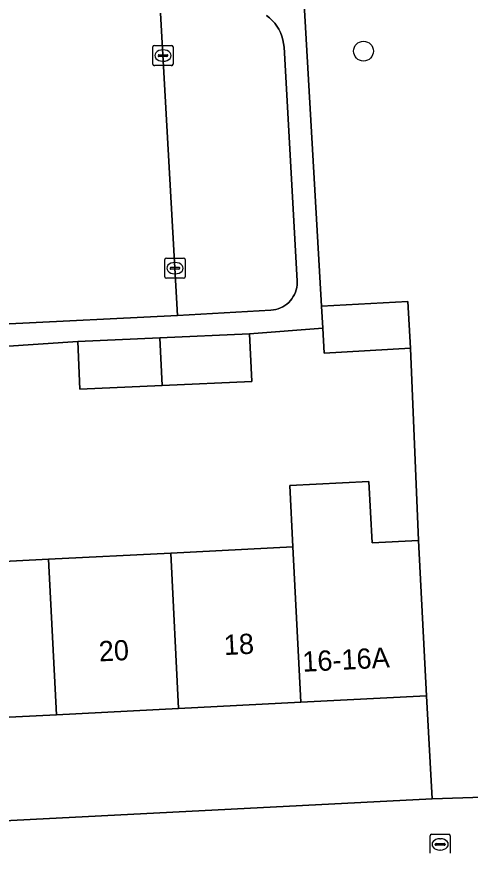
# Model space of a CAD drawing. Extents: x 161084 to 161928, y 385354 to 386522.
# Drawn here: x 161465.68 to 161488.06, y 385615.86 to 385657.14 of the extents above; entities that cross this region are included whole.
import ezdxf

# ---------------------------------------------------------------- set-up
doc = ezdxf.new("R2010")
doc.units = 0
for name, color, linetype in [('IMGEO_Boom', 7, 'Continuous'), ('IMGEO_Erf', 7, 'Continuous'), ('IMGEO_Groenvoorziening', 7, 'Continuous'), ('IMGEO_Hek', 7, 'Continuous'), ('IMGEO_Kolk', 7, 'Continuous'), ('IMGEO_Pand', 7, 'Continuous'), ('IMGEO_Pand_nummerreeks', 7, 'Continuous'), ('IMGEO_Parkeervlak_open', 7, 'Continuous'), ('IMGEO_Rijbaan_lokaal_open', 7, 'Continuous'), ('IMGEO_Voetpad_open', 7, 'Continuous')]:
    doc.layers.add(name, color=color, linetype=linetype)

msp = doc.modelspace()

# ---------------------------------------------------------------- linework, layer by layer
at = {"layer": 'IMGEO_Boom'}
msp.add_circle((161482.793, 385655.442), 0.489, dxfattribs=at)
at = {"layer": 'IMGEO_Erf'}
msp.add_lwpolyline([(161461.218, 385630.027), (161467.248, 385630.335), (161473.279, 385630.642), (161479.309, 385630.949), (161479.155, 385633.975), (161483.062, 385634.174), (161483.216, 385631.148), (161485.513, 385631.265), (161485.107, 385640.764), (161480.858, 385640.519), (161480.787, 385641.748), (161477.17, 385641.475), (161477.275, 385639.125), (161472.857, 385638.927), (161468.792, 385638.745), (161468.687, 385641.095), (161465.018, 385640.855)], dxfattribs=at)
msp.add_lwpolyline([(161485.905, 385623.582), (161479.7, 385623.266), (161473.67, 385622.959), (161467.639, 385622.652), (161461.609, 385622.344), (161455.579, 385622.037), (161449.549, 385621.73), (161443.345, 385621.414), (161443.603, 385616.305), (161486.18, 385618.497)], close=True, dxfattribs=at)
at = {"layer": 'IMGEO_Groenvoorziening'}
msp.add_lwpolyline([(161489.969, 385658.259), (161479.871, 385657.755), (161480.725, 385642.832), (161484.974, 385643.076), (161485.107, 385640.764), (161485.513, 385631.265), (161485.905, 385623.582), (161486.18, 385618.497), (161491.219, 385618.667)], dxfattribs=at)
at = {"layer": 'IMGEO_Hek'}
for points in [[(161485.513, 385631.265), (161485.107, 385640.764)], [(161485.905, 385623.582), (161486.145, 385618.861)]]:
    msp.add_lwpolyline(points, dxfattribs=at)
at = {"layer": 'IMGEO_Kolk'}
for p, q in [((161472.395, 385654.798), (161472.395, 385655.65)), ((161472.47, 385655.724), (161473.322, 385655.724)), ((161472.883, 385655.504), (161472.908, 385655.504)), ((161473.396, 385655.65), (161473.396, 385654.798)), ((161472.654, 385655.218), (161472.654, 385655.23)), ((161473.092, 385655.181), (161472.694, 385655.181)), ((161472.697, 385655.267), (161473.095, 385655.267)), ((161473.138, 385655.23), (161473.138, 385655.218)), ((161473.322, 385654.724), (161472.47, 385654.724)), ((161472.906, 385654.944), (161472.881, 385654.944)), ((161473.063, 385645.217), (161473.915, 385645.217)), ((161472.988, 385644.291), (161472.988, 385645.143)), ((161473.476, 385644.997), (161473.501, 385644.997)), ((161473.989, 385645.143), (161473.989, 385644.291)), ((161473.247, 385644.711), (161473.247, 385644.723)), ((161473.685, 385644.674), (161473.287, 385644.674)), ((161473.29, 385644.76), (161473.688, 385644.76)), ((161473.499, 385644.437), (161473.474, 385644.437)), ((161473.731, 385644.723), (161473.731, 385644.711)), ((161473.915, 385644.217), (161473.063, 385644.217)), ((161486.152, 385616.745), (161487.004, 385616.745)), ((161486.077, 385615.819), (161486.077, 385616.671)), ((161486.379, 385616.288), (161486.777, 385616.288)), ((161486.565, 385616.525), (161486.59, 385616.525)), ((161487.078, 385616.671), (161487.078, 385615.819)), ((161486.336, 385616.239), (161486.336, 385616.251)), ((161486.774, 385616.202), (161486.376, 385616.202)), ((161486.588, 385615.965), (161486.563, 385615.965)), ((161486.82, 385616.251), (161486.82, 385616.239))]:
    msp.add_line(p, q, dxfattribs=at)
for points in [[(161472.395, 385654.798), (161472.395, 385655.65)], [(161472.47, 385655.724), (161473.322, 385655.724)], [(161473.396, 385655.65), (161473.396, 385654.798)], [(161473.322, 385654.724), (161472.47, 385654.724)], [(161473.063, 385645.217), (161473.915, 385645.217)], [(161472.988, 385644.291), (161472.988, 385645.143)], [(161473.989, 385645.143), (161473.989, 385644.291)], [(161473.915, 385644.217), (161473.063, 385644.217)], [(161486.152, 385616.745), (161487.004, 385616.745)], [(161486.077, 385615.819), (161486.077, 385616.671)], [(161487.078, 385616.671), (161487.078, 385615.819)]]:
    msp.add_lwpolyline(points, dxfattribs=at)
for centre, radius, start, end in [((161472.472, 385655.648), 0.0765, 91.552, 178.448), ((161472.472, 385655.648), 0.0765, 91.552, 178.448), ((161473.32, 385655.648), 0.0765, 1.552, 88.448), ((161473.32, 385655.648), 0.0765, 1.552, 88.448), ((161472.694, 385655.227), 0.0403, 85.8775, 175.7526), ((161472.691, 385655.217), 0.0366, 178.938, 274.7102), ((161473.095, 385655.224), 0.043, 264.8664, 352.4533), ((161473.099, 385655.229), 0.0386, 1.7309, 96.639), ((161472.472, 385654.8), 0.0765, 181.552, 268.448), ((161472.472, 385654.8), 0.0765, 181.552, 268.448), ((161473.32, 385654.8), 0.0765, 271.552, 358.448), ((161473.32, 385654.8), 0.0765, 271.552, 358.448), ((161473.065, 385645.141), 0.0765, 91.552, 178.448), ((161473.065, 385645.141), 0.0765, 91.552, 178.448), ((161473.913, 385645.141), 0.0765, 1.552, 88.448), ((161473.913, 385645.141), 0.0765, 1.552, 88.448), ((161473.287, 385644.72), 0.0403, 85.8775, 175.7526), ((161473.284, 385644.71), 0.0366, 178.938, 274.7102), ((161473.688, 385644.717), 0.043, 264.8664, 352.4533), ((161473.692, 385644.722), 0.0386, 1.7309, 96.639), ((161473.065, 385644.293), 0.0765, 181.552, 268.448), ((161473.065, 385644.293), 0.0765, 181.552, 268.448), ((161473.913, 385644.293), 0.0765, 271.552, 358.448), ((161473.913, 385644.293), 0.0765, 271.552, 358.448), ((161486.154, 385616.669), 0.0765, 91.552, 178.448), ((161486.154, 385616.669), 0.0765, 91.552, 178.448), ((161487.002, 385616.669), 0.0765, 1.552, 88.448), ((161487.002, 385616.669), 0.0765, 1.552, 88.448), ((161486.376, 385616.248), 0.0403, 85.8775, 175.7526), ((161486.781, 385616.25), 0.0386, 1.7309, 96.639), ((161486.373, 385616.238), 0.0366, 178.938, 274.7102), ((161486.777, 385616.245), 0.043, 264.8664, 352.4533)]:
    msp.add_arc(centre, radius, start, end, dxfattribs=at)
for centre, major_axis, ratio, start_param, end_param in [((161472.882, 385655.224), (-0.387, 0.002), 0.722429, 4.712389, 7.853982), ((161472.907, 385655.224), (-0.39, 0.002), 0.717154, 1.570796, 4.712389), ((161473.475, 385644.717), (-0.387, 0.002), 0.722429, 4.712389, 7.853982), ((161473.5, 385644.717), (-0.39, 0.002), 0.717154, 1.570796, 4.712389), ((161486.564, 385616.245), (-0.387, 0.002), 0.722429, 4.712389, 7.853982), ((161486.589, 385616.245), (-0.39, 0.002), 0.717154, 1.570796, 4.712389)]:
    msp.add_ellipse(centre, major_axis=major_axis, ratio=ratio, start_param=start_param, end_param=end_param, dxfattribs=at)
at = {"layer": 'IMGEO_Pand'}
for points in [[(161480.787, 385641.748), (161480.858, 385640.519), (161485.107, 385640.764), (161484.974, 385643.076), (161480.725, 385642.832)], [(161472.738, 385641.276), (161472.857, 385638.927), (161477.275, 385639.125), (161477.17, 385641.475)], [(161468.687, 385641.095), (161468.792, 385638.745), (161472.857, 385638.927), (161472.738, 385641.276)], [(161485.513, 385631.265), (161483.216, 385631.148), (161483.062, 385634.174), (161479.155, 385633.975), (161479.309, 385630.949), (161479.7, 385623.266), (161485.905, 385623.582)], [(161473.67, 385622.959), (161479.7, 385623.266), (161479.309, 385630.949), (161473.279, 385630.642)], [(161467.248, 385630.335), (161461.218, 385630.027), (161461.609, 385622.344), (161467.639, 385622.652)], [(161473.279, 385630.642), (161467.248, 385630.335), (161467.639, 385622.652), (161473.67, 385622.959)]]:
    msp.add_lwpolyline(points, close=True, dxfattribs=at)
at = {"layer": 'IMGEO_Parkeervlak_open'}
msp.add_lwpolyline([(161472.776, 385657.326), (161473.62, 385642.383), (161478.223, 385642.639), (161478.345, 385642.651), (161478.465, 385642.674), (161478.583, 385642.708), (161478.698, 385642.752), (161478.808, 385642.806), (161478.912, 385642.87), (161479.011, 385642.943), (161479.103, 385643.024), (161479.187, 385643.113), (161479.263, 385643.21), (161479.33, 385643.312), (161479.387, 385643.421), (161479.435, 385643.534), (161479.472, 385643.651), (161479.498, 385643.77), (161479.514, 385643.892), (161479.519, 385644.014), (161479.517, 385644.085), (161478.871, 385655.644), (161478.853, 385655.827), (161478.818, 385656.007), (161478.767, 385656.184), (161478.701, 385656.355), (161478.62, 385656.52), (161478.524, 385656.676), (161478.415, 385656.824), (161478.293, 385656.961), (161478.159, 385657.087), (161478.014, 385657.201)], dxfattribs=at)
at = {"layer": 'IMGEO_Rijbaan_lokaal_open'}
msp.add_lwpolyline([(161457.453, 385657.375), (161457.001, 385657.103), (161456.525, 385656.873), (161456.032, 385656.686), (161455.523, 385656.544), (161455.004, 385656.447), (161454.478, 385656.398), (161452.891, 385656.32), (161453.594, 385641.375), (161464.967, 385641.947), (161473.62, 385642.383), (161472.776, 385657.326)], dxfattribs=at)
at = {"layer": 'IMGEO_Voetpad_open'}
for points in [[(161465.018, 385640.855), (161468.687, 385641.095), (161472.738, 385641.276), (161477.17, 385641.475), (161480.787, 385641.748), (161480.725, 385642.832), (161479.871, 385657.755)], [(161478.014, 385657.201), (161478.159, 385657.087), (161478.293, 385656.961), (161478.415, 385656.824), (161478.524, 385656.676), (161478.62, 385656.52), (161478.701, 385656.355), (161478.767, 385656.184), (161478.818, 385656.007), (161478.853, 385655.827), (161478.871, 385655.644), (161479.517, 385644.085), (161479.519, 385644.014), (161479.514, 385643.892), (161479.498, 385643.77), (161479.472, 385643.651), (161479.435, 385643.534), (161479.387, 385643.421), (161479.33, 385643.312), (161479.263, 385643.21), (161479.187, 385643.113), (161479.103, 385643.024), (161479.011, 385642.943), (161478.912, 385642.87), (161478.808, 385642.806), (161478.698, 385642.752), (161478.583, 385642.708), (161478.465, 385642.674), (161478.345, 385642.651), (161478.223, 385642.639), (161473.62, 385642.383), (161464.967, 385641.947)], [(161491.219, 385618.667), (161486.18, 385618.497), (161443.603, 385616.305), (161433.756, 385615.859)]]:
    msp.add_lwpolyline(points, dxfattribs=at)

# ---------------------------------------------------------------- texts
at = {"layer": 'IMGEO_Pand_nummerreeks'}
for s, rotation, p in [('18', 2.9161, (161475.925, 385625.597)), ('20', 2.9161, (161469.754, 385625.283)), ('16-16A', 2.9164, (161479.8, 385624.772))]:
    msp.add_text(s, height=1, rotation=rotation, dxfattribs=at).set_placement(p)

doc.saveas('drawing.dxf')
